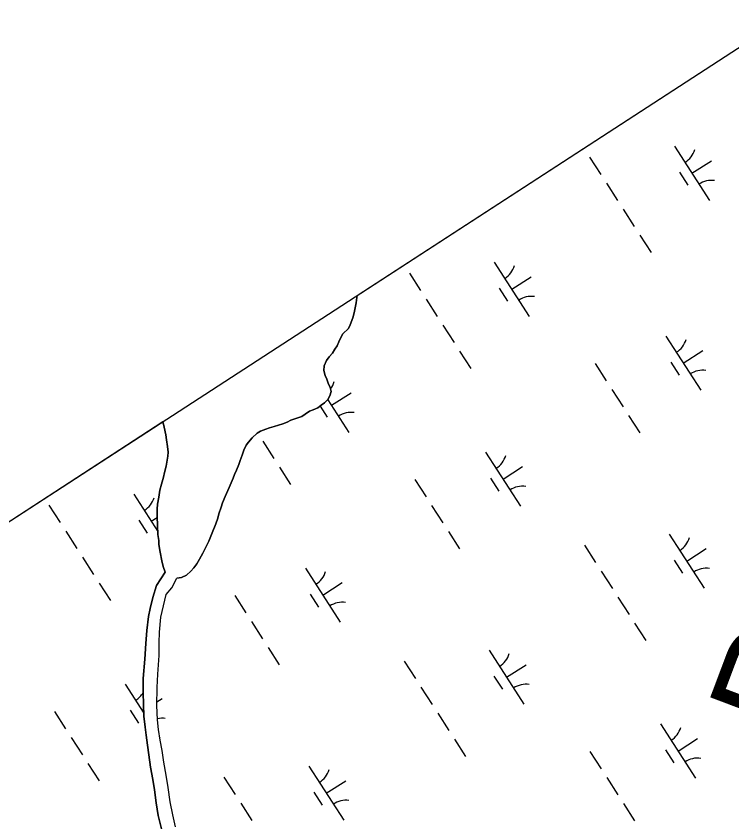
# Model space of a CAD drawing. Extents: x 3937982 to 3958556, y 219448 to 241894.
# Drawn here: x 3948400 to 3948955, y 238887 to 239514 of the extents above; entities that cross this region are included whole.
import ezdxf

# ---------------------------------------------------------------- set-up
doc = ezdxf.new("R2010")
doc.units = 0
for name, color, linetype in [('V-GRID-FRAM', 7, 'Continuous'), ('V-RIVR-RANG-IDEN', 7, 'Continuous'), ('V-TOPO-SHOR', 7, 'Continuous'), ('V-WETL-SWMP', 7, 'Continuous')]:
    doc.layers.add(name, color=color, linetype=linetype)

msp = doc.modelspace()

# ---------------------------------------------------------------- linework, layer by layer
at = {"layer": 'V-GRID-FRAM'}
msp.add_lwpolyline([(3948998.173, 239513.74), (3957109.469, 226912.286), (3949780.097, 222173.81), (3941699.799, 234772.334), (3948998.173, 239513.74)], dxfattribs=at)
at = {"layer": 'V-TOPO-SHOR'}
for points in [[(3948664.613, 239297.042), (3948664.483, 239295.315), (3948663.937, 239291.186), (3948662.245, 239283.537), (3948661.297, 239279.713), (3948659.325, 239274.288), (3948657.881, 239271.277), (3948653.602, 239267.185), (3948651.858, 239264.38), (3948650.41, 239260.966), (3948649.068, 239257.953), (3948647.428, 239255.348), (3948645.378, 239252.241), (3948643.029, 239249.341), (3948640.778, 239246.439), (3948638.92, 239242.325), (3948638.683, 239238.796), (3948639.85, 239234.849), (3948641.032, 239232.013), (3948642.211, 239228.976), (3948643.688, 239225.531), (3948644.464, 239222.498), (3948643.522, 239219.178), (3948641.978, 239216.168), (3948639.328, 239213.573), (3948636.788, 239211.785), (3948634.044, 239209.794), (3948630.599, 239208.318), (3948627.56, 239207.138), (3948624.312, 239204.955), (3948621.768, 239203.062), (3948613.126, 239200.208)], [(3948515.575, 239082.2), (3948514.107, 239086.552), (3948513.044, 239091), (3948511.703, 239097.672), (3948510.754, 239103.632), (3948510.587, 239106.761), (3948510.029, 239111.406), (3948509.597, 239118.472), (3948509.368, 239125.333), (3948509.327, 239131.184), (3948509.669, 239135.014), (3948510.734, 239140.449), (3948511.598, 239145.987), (3948512.755, 239150.615), (3948514.222, 239155.846), (3948515.168, 239159.467), (3948516.327, 239164.396), (3948516.966, 239167.618), (3948517.621, 239172.351), (3948517.855, 239175.376), (3948517.494, 239179.715), (3948516.64, 239184.868), (3948516.077, 239188.808), (3948514.826, 239194.672), (3948513.78, 239199.053)], [(3948613.126, 239200.208), (3948610.185, 239198.725), (3948606.943, 239197.347), (3948603.605, 239196.271), (3948600.264, 239195.196), (3948596.623, 239194.125), (3948593.686, 239193.146), (3948589.637, 239191.676), (3948586.997, 239189.988), (3948583.127, 239186.398), (3948580.27, 239183.201), (3948578.529, 239180.696), (3948576.776, 239176.983), (3948575.424, 239173.164), (3948573.868, 239168.945), (3948572.727, 239165.83), (3948570.964, 239161.308), (3948569.52, 239158.095), (3948568.279, 239155.182), (3948566.726, 239151.467), (3948565.379, 239147.951), (3948562.28, 239141.024), (3948560.212, 239136.003), (3948558.968, 239132.787), (3948557.4, 239127.456), (3948556.46, 239124.239), (3948554.899, 239119.717), (3948552.206, 239112.785), (3948549.415, 239106.258), (3948547.555, 239102.041), (3948544.981, 239096.923), (3948542.308, 239092.311), (3948540.256, 239088.702), (3948537.802, 239085.599), (3948535.656, 239083.001), (3948532.093, 239079.81), (3948528.242, 239078.134), (3948524.808, 239077.465)], [(3948498.604, 238999.809), (3948499.767, 239014.614), (3948500.736, 239026.81), (3948501.346, 239036.906), (3948502.806, 239047.92), (3948503.881, 239054.138), (3948505.989, 239062.537), (3948508.864, 239071.935), (3948515.575, 239082.2)], [(3948512.268, 239047.312), (3948516.491, 239064.863), (3948520.839, 239070.123), (3948524.808, 239077.465)], [(3948523.544, 238884.625), (3948521.619, 238893.823), (3948519.538, 238904.116), (3948517.884, 238915.077), (3948516.298, 238924.69), (3948514.637, 238934.895), (3948513.214, 238943.835), (3948511.699, 238951.847), (3948510.353, 238960.112), (3948509.757, 238967.61), (3948509.2, 238978.731), (3948509.427, 238992.618), (3948509.872, 239003.055), (3948510.949, 239017.608), (3948511.049, 239027.289), (3948511.221, 239035.704), (3948512.268, 239047.312)], [(3948512.884, 238883.14), (3948510.296, 238893.44), (3948508.631, 238903.307), (3948507.304, 238913.338), (3948506.126, 238921.434), (3948504.371, 238930.795), (3948503.038, 238940.409), (3948501.938, 238947.996), (3948500.924, 238955.836), (3948500.062, 238961.822), (3948499.14, 238970.504), (3948498.729, 238979.517), (3948498.573, 238988.778), (3948498.604, 238999.809)]]:
    msp.add_lwpolyline(points, dxfattribs=at)
at = {"layer": 'V-WETL-SWMP'}
for p, q in [((3948664.613, 239297.042), (3948998.173, 239513.74)), ((3948910.923, 239412.804), (3948937.985, 239370.761)), ((3948845.058, 239404.209), (3948853.717, 239390.755)), ((3948924.454, 239391.782), (3948939.589, 239401.525)), ((3948914.718, 239392.651), (3948921.213, 239382.561)), ((3948858.047, 239384.028), (3948866.707, 239370.574)), ((3948871.037, 239363.847), (3948879.697, 239350.393)), ((3948884.027, 239343.667), (3948892.687, 239330.213)), ((3948771.055, 239322.774), (3948798.118, 239280.731)), ((3948705.19, 239314.179), (3948713.85, 239300.725)), ((3948784.586, 239301.753), (3948799.722, 239311.495)), ((3948774.851, 239302.622), (3948781.346, 239292.531)), ((3948663.937, 239291.185), (3948664.484, 239295.315)), ((3948664.484, 239295.315), (3948664.613, 239297.042)), ((3948662.244, 239283.537), (3948663.937, 239291.185)), ((3948718.18, 239293.999), (3948726.84, 239280.545)), ((3948661.296, 239279.714), (3948662.244, 239283.537)), ((3948659.324, 239274.288), (3948661.296, 239279.714)), ((3948653.602, 239267.186), (3948657.88, 239271.277)), ((3948657.88, 239271.277), (3948659.324, 239274.288)), ((3948731.17, 239273.818), (3948739.83, 239260.364)), ((3948650.41, 239260.965), (3948651.858, 239264.38)), ((3948651.858, 239264.38), (3948653.602, 239267.186)), ((3948904.184, 239265.476), (3948931.247, 239223.432)), ((3948647.427, 239255.348), (3948649.068, 239257.953)), ((3948649.068, 239257.953), (3948650.41, 239260.965)), ((3948643.028, 239249.341), (3948645.377, 239252.242)), ((3948645.377, 239252.242), (3948647.427, 239255.348)), ((3948744.16, 239253.637), (3948752.82, 239240.183)), ((3948917.716, 239244.454), (3948932.851, 239254.196)), ((3948638.92, 239242.324), (3948640.778, 239246.44)), ((3948640.778, 239246.44), (3948643.028, 239249.341)), ((3948907.98, 239245.323), (3948914.475, 239235.233)), ((3948638.682, 239238.796), (3948638.92, 239242.324)), ((3948639.851, 239234.85), (3948638.682, 239238.796)), ((3948849.318, 239244.079), (3948857.978, 239230.625)), ((3948641.032, 239232.013), (3948639.851, 239234.85)), ((3948642.211, 239228.975), (3948641.032, 239232.013)), ((3948643.688, 239225.531), (3948642.211, 239228.975)), ((3948643.522, 239219.178), (3948644.464, 239222.497)), ((3948644.464, 239222.497), (3948643.688, 239225.531)), ((3948644.719, 239211.723), (3948659.855, 239221.466)), ((3948862.308, 239223.898), (3948870.968, 239210.444)), ((3948636.788, 239211.784), (3948639.328, 239213.573)), ((3948639.328, 239213.573), (3948641.977, 239216.168)), ((3948641.904, 239216.097), (3948658.25, 239190.701)), ((3948641.977, 239216.168), (3948643.522, 239219.178)), ((3948624.311, 239204.954), (3948627.561, 239207.139)), ((3948627.561, 239207.139), (3948630.599, 239208.318)), ((3948630.599, 239208.318), (3948634.044, 239209.795)), ((3948634.044, 239209.795), (3948636.788, 239211.784)), ((3948635.913, 239211.15), (3948641.479, 239202.502)), ((3948613.126, 239200.208), (3948621.769, 239203.063)), ((3948621.769, 239203.063), (3948624.311, 239204.954)), ((3948875.298, 239203.717), (3948883.958, 239190.263)), ((3947683.564, 238659.701), (3948513.779, 239199.053)), ((3948513.779, 239199.053), (3948514.826, 239194.671)), ((3948514.826, 239194.671), (3948516.077, 239188.808)), ((3948596.622, 239194.125), (3948600.264, 239195.197)), ((3948600.264, 239195.197), (3948603.604, 239196.272)), ((3948603.604, 239196.272), (3948606.943, 239197.347)), ((3948606.943, 239197.347), (3948610.185, 239198.725)), ((3948610.185, 239198.725), (3948613.126, 239200.208)), ((3948516.077, 239188.808), (3948516.641, 239184.869)), ((3948583.127, 239186.398), (3948586.997, 239189.989)), ((3948586.997, 239189.989), (3948589.637, 239191.676)), ((3948589.637, 239191.676), (3948593.687, 239193.147)), ((3948593.687, 239193.147), (3948596.622, 239194.125)), ((3948516.641, 239184.869), (3948517.495, 239179.716)), ((3948578.529, 239180.696), (3948580.269, 239183.2)), ((3948580.269, 239183.2), (3948583.127, 239186.398)), ((3948591.303, 239183.788), (3948599.963, 239170.334)), ((3948517.495, 239179.716), (3948517.854, 239175.375)), ((3948575.425, 239173.164), (3948576.775, 239176.983)), ((3948576.775, 239176.983), (3948578.529, 239180.696)), ((3948517.621, 239172.351), (3948516.967, 239167.618)), ((3948517.854, 239175.375), (3948517.621, 239172.351)), ((3948573.868, 239168.944), (3948575.425, 239173.164)), ((3948764.317, 239175.446), (3948791.38, 239133.403)), ((3948516.328, 239164.396), (3948515.167, 239159.466)), ((3948516.967, 239167.618), (3948516.328, 239164.396)), ((3948570.964, 239161.308), (3948572.726, 239165.829)), ((3948572.726, 239165.829), (3948573.868, 239168.944)), ((3948604.293, 239163.608), (3948612.953, 239150.154)), ((3948777.848, 239154.425), (3948792.984, 239164.167)), ((3948515.167, 239159.466), (3948514.222, 239155.845)), ((3948568.278, 239155.183), (3948569.519, 239158.095)), ((3948569.519, 239158.095), (3948570.964, 239161.308)), ((3948512.756, 239150.615), (3948511.598, 239145.987)), ((3948514.222, 239155.845), (3948512.756, 239150.615)), ((3948565.379, 239147.951), (3948566.727, 239151.467)), ((3948566.727, 239151.467), (3948568.278, 239155.183)), ((3948709.451, 239154.049), (3948718.111, 239140.595)), ((3948768.113, 239155.294), (3948774.608, 239145.203)), ((3948511.598, 239145.987), (3948510.734, 239140.449)), ((3948562.281, 239141.024), (3948565.379, 239147.951)), ((3948491.321, 239142.715), (3948509.878, 239113.885)), ((3948510.734, 239140.449), (3948509.669, 239135.013)), ((3948560.212, 239136.002), (3948562.281, 239141.024)), ((3948425.456, 239134.12), (3948434.116, 239120.666)), ((3948509.669, 239135.013), (3948509.326, 239131.184)), ((3948557.4, 239127.457), (3948558.968, 239132.787)), ((3948558.968, 239132.787), (3948560.212, 239136.002)), ((3948722.441, 239133.868), (3948731.101, 239120.414)), ((3948509.326, 239131.184), (3948509.367, 239125.333)), ((3948556.459, 239124.24), (3948557.4, 239127.457)), ((3948495.117, 239122.563), (3948501.612, 239112.472)), ((3948504.852, 239121.694), (3948509.391, 239124.615)), ((3948509.367, 239125.333), (3948509.598, 239118.472)), ((3948552.205, 239112.785), (3948554.899, 239119.717)), ((3948554.899, 239119.717), (3948556.459, 239124.24)), ((3948438.446, 239113.94), (3948447.106, 239100.486)), ((3948509.598, 239118.472), (3948510.029, 239111.407)), ((3948735.431, 239113.688), (3948744.091, 239100.234)), ((3948510.029, 239111.407), (3948510.586, 239106.762)), ((3948510.586, 239106.762), (3948510.755, 239103.633)), ((3948549.414, 239106.258), (3948552.205, 239112.785)), ((3948906.883, 239111.756), (3948933.945, 239069.713)), ((3948510.755, 239103.633), (3948511.702, 239097.672)), ((3948544.98, 239096.923), (3948547.554, 239102.041)), ((3948547.554, 239102.041), (3948549.414, 239106.258)), ((3948841.018, 239103.161), (3948849.678, 239089.707)), ((3948920.414, 239090.734), (3948935.55, 239100.477)), ((3948511.702, 239097.672), (3948513.045, 239091.001)), ((3948542.309, 239092.311), (3948544.98, 239096.923)), ((3948451.436, 239093.759), (3948460.095, 239080.305)), ((3948513.045, 239091.001), (3948514.108, 239086.552)), ((3948537.802, 239085.6), (3948540.255, 239088.702)), ((3948540.255, 239088.702), (3948542.309, 239092.311)), ((3948910.679, 239091.604), (3948917.174, 239081.513)), ((3948515.576, 239082.2), (3948508.865, 239071.936)), ((3948514.108, 239086.552), (3948515.576, 239082.2)), ((3948532.093, 239079.809), (3948535.656, 239083)), ((3948535.656, 239083), (3948537.802, 239085.6)), ((3948624.45, 239085.417), (3948651.512, 239043.373)), ((3948854.008, 239082.98), (3948862.668, 239069.526)), ((3948520.839, 239070.123), (3948524.807, 239077.464)), ((3948524.807, 239077.464), (3948528.243, 239078.135)), ((3948528.243, 239078.135), (3948532.093, 239079.809)), ((3948464.425, 239073.578), (3948473.085, 239060.124)), ((3948508.865, 239071.936), (3948505.989, 239062.536)), ((3948516.491, 239064.864), (3948520.839, 239070.123)), ((3948637.981, 239064.395), (3948653.117, 239074.137)), ((3948512.267, 239047.312), (3948516.491, 239064.864)), ((3948569.584, 239064.02), (3948578.244, 239050.566)), ((3948628.246, 239065.264), (3948634.741, 239055.174)), ((3948866.998, 239062.8), (3948875.658, 239049.346)), ((3948505.989, 239062.536), (3948503.881, 239054.139)), ((3948503.881, 239054.139), (3948502.806, 239047.92)), ((3948502.806, 239047.92), (3948501.345, 239036.907)), ((3948511.221, 239035.705), (3948512.267, 239047.312)), ((3948582.574, 239043.839), (3948591.234, 239030.385)), ((3948879.988, 239042.619), (3948888.648, 239029.165)), ((3948501.345, 239036.907), (3948500.735, 239026.81)), ((3948511.049, 239027.288), (3948511.221, 239035.705)), ((3948500.735, 239026.81), (3948499.767, 239014.613)), ((3948510.949, 239017.607), (3948511.049, 239027.288)), ((3948595.564, 239023.658), (3948604.224, 239010.204)), ((3948767.016, 239021.726), (3948794.078, 238979.683)), ((3948499.767, 239014.613), (3948498.603, 238999.808)), ((3948509.872, 239003.054), (3948510.949, 239017.607)), ((3948701.151, 239013.132), (3948709.811, 238999.678)), ((3948780.547, 239000.705), (3948795.683, 239010.447)), ((3948509.427, 238992.619), (3948509.872, 239003.054)), ((3948770.812, 239001.574), (3948777.307, 238991.484)), ((3948484.583, 238995.387), (3948499.03, 238972.943)), ((3948498.603, 238999.808), (3948498.573, 238988.779)), ((3948498.573, 238988.779), (3948498.729, 238979.517)), ((3948509.199, 238978.73), (3948509.427, 238992.619)), ((3948714.141, 238992.951), (3948722.801, 238979.497)), ((3948509.245, 238981.53), (3948513.249, 238984.108)), ((3948488.379, 238975.235), (3948494.874, 238965.144)), ((3948498.729, 238979.517), (3948499.141, 238970.504)), ((3948509.757, 238967.611), (3948509.199, 238978.73)), ((3948429.717, 238973.99), (3948438.377, 238960.536)), ((3948498.114, 238974.366), (3948498.94, 238974.897)), ((3948499.141, 238970.504), (3948500.061, 238961.823)), ((3948727.131, 238972.77), (3948735.791, 238959.316)), ((3948510.353, 238960.112), (3948509.757, 238967.611)), ((3948900.145, 238964.428), (3948927.207, 238922.385)), ((3948500.061, 238961.823), (3948500.925, 238955.836)), ((3948511.698, 238951.847), (3948510.353, 238960.112)), ((3948442.707, 238953.809), (3948451.366, 238940.355)), ((3948500.925, 238955.836), (3948501.938, 238947.996)), ((3948511.39, 238953.74), (3948511.645, 238953.344)), ((3948513.215, 238943.834), (3948511.698, 238951.847)), ((3948740.121, 238952.589), (3948748.78, 238939.135)), ((3948913.676, 238943.406), (3948928.812, 238953.149)), ((3948501.938, 238947.996), (3948503.038, 238940.408)), ((3948514.637, 238934.895), (3948513.215, 238943.834)), ((3948903.941, 238944.275), (3948910.436, 238934.185)), ((3948503.038, 238940.408), (3948504.37, 238930.796)), ((3948845.279, 238943.031), (3948853.939, 238929.577)), ((3948455.696, 238933.629), (3948464.356, 238920.175)), ((3948516.299, 238924.69), (3948514.637, 238934.895)), ((3948627.149, 238931.697), (3948654.211, 238889.654)), ((3948504.37, 238930.796), (3948506.125, 238921.433)), ((3948506.125, 238921.433), (3948507.304, 238913.339)), ((3948517.883, 238915.076), (3948516.299, 238924.69)), ((3948561.284, 238923.102), (3948569.944, 238909.648)), ((3948640.68, 238910.675), (3948655.815, 238920.418)), ((3948858.269, 238922.85), (3948866.929, 238909.396)), ((3948507.304, 238913.339), (3948508.631, 238903.306)), ((3948519.538, 238904.115), (3948517.883, 238915.076)), ((3948630.945, 238911.545), (3948637.44, 238901.454)), ((3948508.631, 238903.306), (3948510.296, 238893.439)), ((3948521.62, 238893.822), (3948519.538, 238904.115)), ((3948574.273, 238902.921), (3948582.933, 238889.467)), ((3948871.259, 238902.669), (3948879.919, 238889.215)), ((3948523.545, 238884.625), (3948521.62, 238893.822)), ((3948510.296, 238893.439), (3948512.884, 238883.141))]:
    msp.add_line(p, q, dxfattribs=at)
for centre, start, end in [((3948909.703, 239415.137), 301.99668, 343.540338), ((3948939.603, 239368.685), 81.996677, 123.540335), ((3948769.836, 239325.107), 301.99668, 343.540338), ((3948799.736, 239278.655), 81.996677, 123.540335), ((3948902.965, 239267.808), 301.99668, 343.540338), ((3948932.865, 239221.357), 81.996677, 123.540335), ((3948629.969, 239235.078), 322.660943, 343.540338), ((3948659.869, 239188.626), 81.996677, 123.540335), ((3948763.098, 239177.779), 301.99668, 343.540338), ((3948792.998, 239131.327), 81.996677, 123.540335), ((3948490.101, 239145.048), 301.99668, 343.540338), ((3948905.664, 239114.089), 301.99668, 343.540338), ((3948623.231, 239087.749), 301.99668, 343.540338), ((3948935.564, 239067.637), 81.996677, 123.540335), ((3948653.131, 239041.298), 81.996677, 123.540335), ((3948765.797, 239024.059), 301.99668, 343.540338), ((3948795.697, 238977.607), 81.996677, 123.540335), ((3948483.363, 238997.72), 301.99668, 329.660734), ((3948513.263, 238951.268), 81.996677, 101.629688), ((3948898.926, 238966.761), 301.99668, 343.540338), ((3948928.826, 238920.309), 81.996677, 123.540335), ((3948625.929, 238934.03), 301.99668, 343.540338), ((3948655.829, 238887.578), 81.996677, 123.540335)]:
    msp.add_arc(centre, 17.623, start, end, dxfattribs=at)

# ---------------------------------------------------------------- texts
at = {"layer": 'V-RIVR-RANG-IDEN'}
msp.add_text('R-11.0', height=83, rotation=69.348155, dxfattribs=at).set_placement((3949013.084, 238947.321))

doc.saveas('drawing.dxf')
